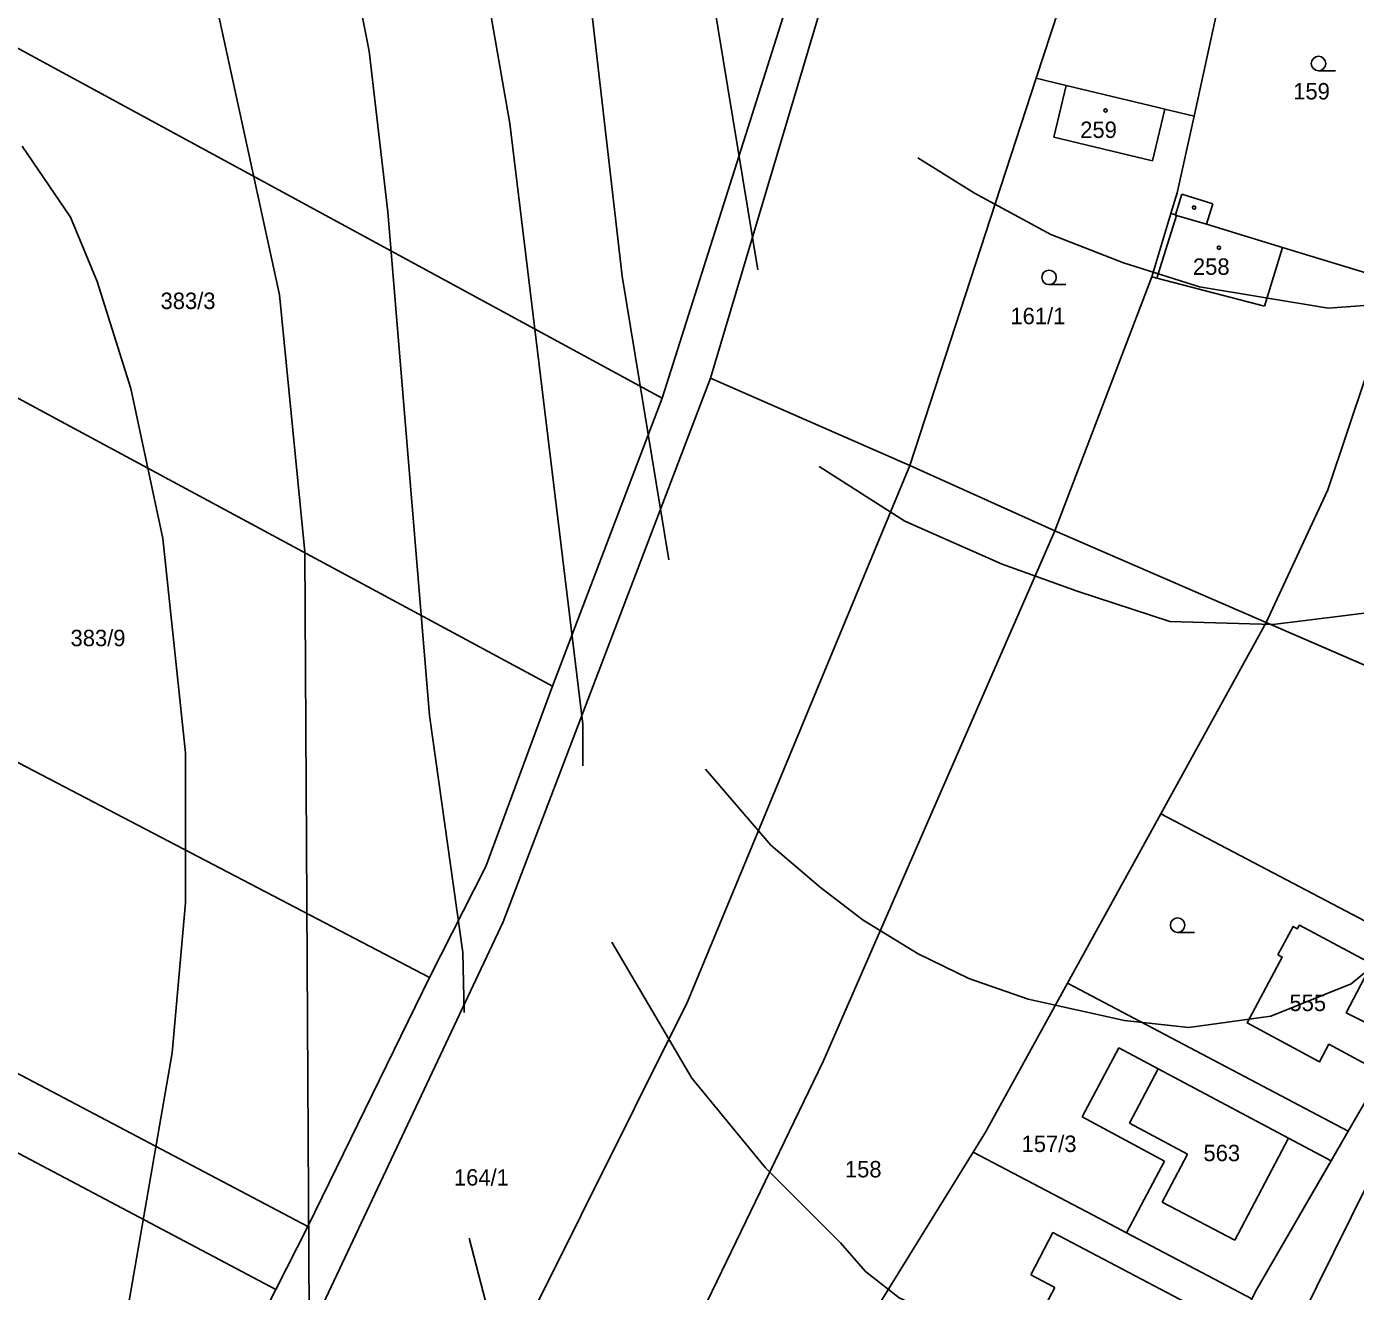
# Model space of a CAD drawing. Extents: x -555860 to -552701, y -1187050 to -1182291.
# Drawn here: x -554759.3 to -554621.7, y -1185230.2 to -1185099.3 of the extents above; entities that cross this region are included whole.
import ezdxf

# ---------------------------------------------------------------- set-up
doc = ezdxf.new("R2010")
doc.units = 0
for name, color, linetype in [('CYKLISTI_stav', 7, 'Continuous'), ('LEG_2b', 7, 'Continuous'), ('Level 25', 7, 'Continuous'), ('Level 32', 7, 'Continuous'), ('Level 40', 7, 'Continuous'), ('Level 41', 7, 'Continuous'), ('navrh_BV', 7, 'Continuous'), ('Poz předměty', 7, 'Continuous')]:
    doc.layers.add(name, color=color, linetype=linetype)

msp = doc.modelspace()

# ---------------------------------------------------------------- linework, layer by layer
at = {"layer": 'CYKLISTI_stav'}
for p, q in [((-554651.68, -1185105.35), (-554642.16, -1185107.64)), ((-554642.16, -1185107.64), (-554641.48, -1185107.8)), ((-554640.25, -1185118.83), (-554642.3, -1185125.33)), ((-554640.38, -1185118.75), (-554640.25, -1185118.83)), ((-554637.15, -1185119.74), (-554640.25, -1185118.83)), ((-554645.14, -1185212.79), (-554642.17, -1185207.18)), ((-554639.14, -1185216.02), (-554645.14, -1185212.79)), ((-554634.23, -1185224.93), (-554628.66, -1185214.36)), ((-554639.14, -1185216.02), (-554641.76, -1185220.97)), ((-554641.76, -1185220.97), (-554634.23, -1185224.93)), ((-554655.35, -1185228.5), (-554652.87, -1185229.81)), ((-554652.87, -1185229.81), (-554655.75, -1185235.27))]:
    msp.add_line(p, q, dxfattribs=at)
for points in [[(-554620.05, -1185196.32), (-554622.69, -1185201.37), (-554618.8, -1185203.34), (-554620.61, -1185206.72), (-554624.49, -1185204.64), (-554625.46, -1185206.46), (-554632.96, -1185202.42), (-554629.31, -1185195.61), (-554629.76, -1185195.37), (-554628.2, -1185192.45), (-554627.77, -1185192.67), (-554627.52, -1185192.29), (-554620.05, -1185196.32)], [(-554655.35, -1185228.5), (-554653.06, -1185224.13), (-554638, -1185232.07), (-554643.16, -1185241.89), (-554655.75, -1185235.27)]]:
    msp.add_lwpolyline(points, dxfattribs=at)
at = {"layer": 'Level 25'}
for p, q in [((-554625.56, -1185103.84), (-554623.81, -1185103.84)), ((-554653.46, -1185125.98), (-554651.71, -1185125.98)), ((-554640.15, -1185193.05), (-554638.4, -1185193.05))]:
    msp.add_line(p, q, dxfattribs=at)
for centre, radius in [((-554625.56, -1185103.09), 0.75), ((-554647.61, -1185107.94), 0.175), ((-554638.44, -1185118.01), 0.175), ((-554635.87, -1185122.16), 0.175), ((-554653.46, -1185125.23), 0.75), ((-554640.15, -1185192.3), 0.75)]:
    msp.add_circle(centre, radius, dxfattribs=at)
at = {"layer": 'Level 32'}
msp.add_lwpolyline([(-554645.24, -1185255.79), (-554631.94, -1185230), (-554613.87, -1185198.73), (-554607.1, -1185184.92), (-554598.76, -1185166.79), (-554605.12, -1185165.73), (-554616.11, -1185161.44), (-554616.48, -1185161.3), (-554618.25, -1185166.48), (-554630.97, -1185160.97), (-554652.87, -1185151.49), (-554667.86, -1185144.71), (-554688.49, -1185135.67), (-554674.12, -1185087.36)], dxfattribs=at)
at = {"layer": 'Level 40'}
for points in [[(-554763.23, -1184977.57), (-554753.66, -1184986.58), (-554742.57, -1185003.91), (-554727.6, -1185035.53), (-554723.83, -1185045.91), (-554720.39, -1185056.6), (-554716.07, -1185072.64), (-554713.87, -1185082.95), (-554709.29, -1185109.29), (-554701.71, -1185171.5), (-554701.71, -1185175.79)], [(-554698.72, -1185194.06), (-554690.44, -1185208.16), (-554682.81, -1185217.44), (-554675.05, -1185225.21), (-554672.47, -1185228.16), (-554668.96, -1185230.89), (-554663.93, -1185233.19), (-554651.92, -1185236.65), (-554641.72, -1185236.6)]]:
    msp.add_lwpolyline(points, dxfattribs=at)
at = {"layer": 'Level 41'}
for points in [[(-554763.93, -1184961.34), (-554754.22, -1184968.42), (-554747.56, -1184974.66), (-554739.24, -1184984.36), (-554731.76, -1184995.87), (-554727.73, -1185004.05), (-554718.86, -1185028.04), (-554709.16, -1185051.33), (-554705.97, -1185062.98), (-554704.03, -1185072.31), (-554702.36, -1185084.33), (-554697.65, -1185125.1), (-554692.82, -1185154.47)], [(-554683.62, -1185124.45), (-554690.3, -1185083.78), (-554692.52, -1185072.69), (-554699.31, -1185052.72), (-554719.56, -1185003.91), (-554723.85, -1184990.6), (-554725.66, -1184981.73), (-554726.17, -1184975.93)], [(-554764.34, -1185005.3), (-554757.96, -1185011.96), (-554749.09, -1185024.43), (-554741.88, -1185038.58), (-554737.03, -1185051.05), (-554728.43, -1185078.51), (-554723.85, -1185101.8), (-554721.91, -1185118.44), (-554717.61, -1185170.58), (-554714.15, -1185195.12), (-554714.01, -1185201.34)], [(-554763.23, -1185054.38), (-554757.55, -1185061.04), (-554752.69, -1185068.53), (-554744.93, -1185084.06), (-554739.66, -1185097.09), (-554733.14, -1185127.04), (-554730.51, -1185153.66), (-554730.04, -1185232.52)], [(-554667.05, -1185112.85), (-554661.18, -1185116.5), (-554653.28, -1185120.8), (-554645.76, -1185123.72), (-554637.89, -1185126.21), (-554624.57, -1185128.43), (-554618.9, -1185128.01), (-554611.8, -1185126.69), (-554606.83, -1185124.82), (-554596.29, -1185119.41), (-554594.78, -1185113.5), (-554593.51, -1185106.94), (-554593.51, -1185099.7), (-554587.54, -1185096.89)], [(-554759.77, -1185111.65), (-554754.77, -1185119), (-554752, -1185125.65), (-554748.53, -1185136.75), (-554745.21, -1185152.28), (-554742.85, -1185174.46), (-554742.85, -1185189.99), (-554744.23, -1185205.52), (-554749.23, -1185234.36)], [(-554552.38, -1185132.31), (-554567.94, -1185122.9), (-554573.54, -1185128.79), (-554580.54, -1185126.78), (-554591.1, -1185125.74), (-554594.23, -1185127.08), (-554598.34, -1185132.72), (-554601.03, -1185139.43), (-554602.91, -1185145.61), (-554606.75, -1185153.85), (-554610.42, -1185157.16), (-554615.25, -1185159.3), (-554630.28, -1185161.18), (-554640.94, -1185160.87), (-554650.54, -1185157.71), (-554658.3, -1185154.91), (-554668.39, -1185150.47), (-554677.25, -1185144.8)], [(-554689.03, -1185176.16), (-554682.26, -1185184.03), (-554677.11, -1185188.4), (-554672.69, -1185191.79), (-554667, -1185195.26), (-554661.76, -1185197.81), (-554655.63, -1185199.97), (-554645.65, -1185202.19), (-554638.99, -1185202.89), (-554630.51, -1185201.71), (-554622.17, -1185198.39), (-554615.11, -1185192.53)], [(-554713.48, -1185224.71), (-554710.34, -1185236.84), (-554709.16, -1185242.96), (-554704.72, -1185254.6), (-554702.64, -1185258.49), (-554696.55, -1185265.22), (-554692.93, -1185268.61), (-554688.63, -1185271.8), (-554685.16, -1185273.8), (-554681.98, -1185274.71), (-554675.32, -1185276.1), (-554669.94, -1185276.74), (-554663.68, -1185276.98)]]:
    msp.add_lwpolyline(points, dxfattribs=at)
at = {"layer": 'navrh_BV'}
for p, q in [((-554674.12, -1185087.36), (-554688.49, -1185135.67)), ((-554633.71, -1185086.96), (-554638.45, -1185108.53)), ((-554780.74, -1185090.36), (-554693.52, -1185137.73)), ((-554679.93, -1185094.89), (-554693.52, -1185137.73)), ((-554654.78, -1185104.61), (-554652.48, -1185097.55)), ((-554654.78, -1185104.61), (-554667.86, -1185144.71)), ((-554653.82, -1185104.84), (-554654.78, -1185104.61)), ((-554651.68, -1185105.35), (-554653.82, -1185104.84)), ((-554652.97, -1185110.7), (-554651.68, -1185105.35)), ((-554641.48, -1185107.8), (-554642.76, -1185113.15)), ((-554638.45, -1185108.53), (-554641.48, -1185107.8)), ((-554640.2, -1185116.47), (-554638.45, -1185108.53)), ((-554642.76, -1185113.15), (-554652.97, -1185110.7)), ((-554640.85, -1185118.61), (-554640.2, -1185116.47)), ((-554639.72, -1185116.62), (-554640.38, -1185118.75)), ((-554636.5, -1185117.61), (-554639.72, -1185116.62)), ((-554637.15, -1185119.74), (-554636.5, -1185117.61)), ((-554642.83, -1185125.19), (-554640.85, -1185118.61)), ((-554640.38, -1185118.75), (-554640.85, -1185118.61)), ((-554629.29, -1185122.15), (-554637.15, -1185119.74)), ((-554631.15, -1185128.21), (-554629.29, -1185122.15)), ((-554629.29, -1185122.15), (-554617.42, -1185125.75)), ((-554786.27, -1185123.73), (-554704.88, -1185167.56)), ((-554652.87, -1185151.49), (-554642.83, -1185125.19)), ((-554642.83, -1185125.19), (-554642.3, -1185125.33)), ((-554642.3, -1185125.33), (-554631.15, -1185128.21)), ((-554617.42, -1185125.75), (-554624.6, -1185147.24)), ((-554688.49, -1185135.67), (-554709.98, -1185191.97)), ((-554693.52, -1185137.73), (-554704.88, -1185167.56)), ((-554667.86, -1185144.71), (-554690.88, -1185200.25)), ((-554667.86, -1185144.71), (-554652.87, -1185151.49)), ((-554624.6, -1185147.24), (-554630.97, -1185160.97)), ((-554652.87, -1185151.49), (-554676.85, -1185206.41)), ((-554796.09, -1185156.74), (-554717.59, -1185197.71)), ((-554630.97, -1185160.97), (-554641.88, -1185180.77)), ((-554618.25, -1185166.48), (-554630.97, -1185160.97)), ((-554704.88, -1185167.56), (-554711.77, -1185186.23)), ((-554641.88, -1185180.77), (-554651.54, -1185198.32)), ((-554641.88, -1185180.77), (-554612.62, -1185196.18)), ((-554803.27, -1185184.93), (-554730.2, -1185223.52)), ((-554711.77, -1185186.23), (-554717.59, -1185197.71)), ((-554805.21, -1185192.12), (-554733.51, -1185230.02)), ((-554742.92, -1185261.86), (-554709.98, -1185191.97)), ((-554717.59, -1185197.71), (-554730.2, -1185223.52)), ((-554651.54, -1185198.32), (-554660.04, -1185213.75)), ((-554622.48, -1185213.62), (-554651.54, -1185198.32)), ((-554622.48, -1185213.62), (-554613.87, -1185198.73)), ((-554690.88, -1185200.25), (-554756.64, -1185331.95)), ((-554646.25, -1185205.01), (-554650.04, -1185212.14)), ((-554646.25, -1185205.01), (-554642.17, -1185207.18)), ((-554741.42, -1185340.01), (-554676.85, -1185206.41)), ((-554642.17, -1185207.18), (-554628.66, -1185214.36)), ((-554616.52, -1185211.09), (-554637.82, -1185254.08)), ((-554650.04, -1185212.14), (-554641.5, -1185216.74)), ((-554660.04, -1185213.75), (-554661.31, -1185215.81)), ((-554628.66, -1185214.36), (-554624.26, -1185216.7)), ((-554624.26, -1185216.7), (-554622.48, -1185213.62)), ((-554661.31, -1185215.81), (-554671.87, -1185232.89)), ((-554661.31, -1185215.81), (-554648.25, -1185222.69)), ((-554641.5, -1185216.74), (-554645.44, -1185224.17)), ((-554631.94, -1185230), (-554624.26, -1185216.7)), ((-554730.2, -1185223.52), (-554733.51, -1185230.02)), ((-554648.25, -1185222.69), (-554645.44, -1185224.17)), ((-554645.44, -1185224.17), (-554632.46, -1185231)), ((-554733.51, -1185230.02), (-554744.13, -1185250.86)), ((-554632.46, -1185231), (-554631.94, -1185230))]:
    msp.add_line(p, q, dxfattribs=at)
at = {"layer": 'Poz předměty'}
for points in [[(-554667.86, -1185144.71), (-554688.49, -1185135.67)], [(-554630.97, -1185160.97), (-554652.87, -1185151.49)]]:
    msp.add_lwpolyline(points, dxfattribs=at)

# ---------------------------------------------------------------- texts
at = {"layer": 'LEG_2b'}
for s, p in [('159', (-554628.18, -1185106.81)), ('259', (-554650.23, -1185110.8)), ('258', (-554638.56, -1185124.97)), ('383/3', (-554745.44, -1185128.51)), ('161/1', (-554657.46, -1185130.08)), ('383/9', (-554754.76, -1185163.42)), ('555', (-554628.57, -1185201.2)), ('157/3', (-554656.3, -1185215.79)), ('563', (-554637.47, -1185216.74)), ('158', (-554674.59, -1185218.42)), ('164/1', (-554715.07, -1185219.27))]:
    msp.add_text(s, height=1.7, dxfattribs=at).set_placement(p)

doc.saveas('drawing.dxf')
